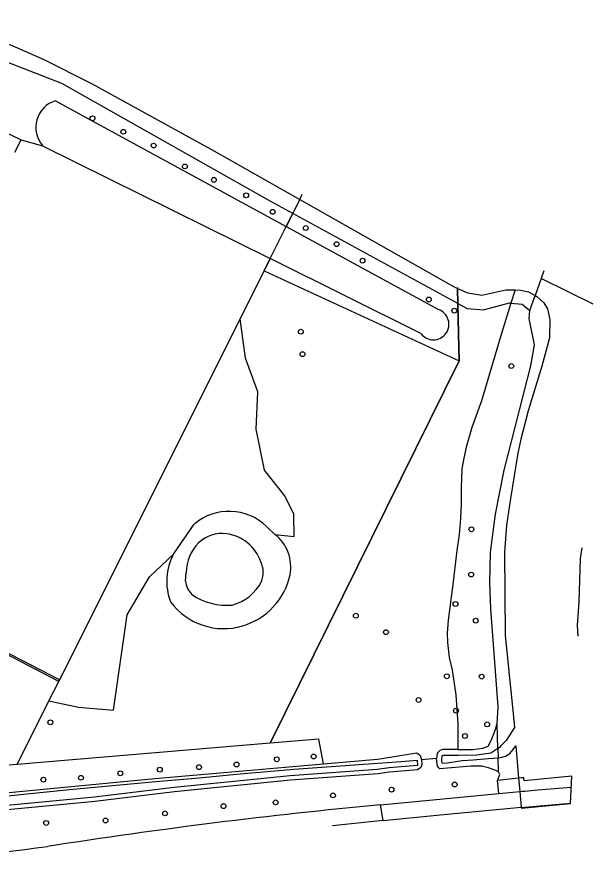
# Model space of a CAD drawing. Extents: x 161848 to 162726, y 385382 to 386521.
# Drawn here: x 162609.3 to 162726.2, y 385392.2 to 385564.2 of the extents above; entities that cross this region are included whole.
import ezdxf

# ---------------------------------------------------------------- set-up
doc = ezdxf.new("R2010")
doc.units = 0
for name, color, linetype in [('IMGEO_Berm_groen', 7, 'Continuous'), ('IMGEO_Boom', 7, 'Continuous'), ('IMGEO_Dek', 7, 'Continuous'), ('IMGEO_Greppel_droge_sloot', 7, 'Continuous'), ('IMGEO_Groenvoorziening', 7, 'Continuous'), ('IMGEO_Hek', 7, 'Continuous'), ('IMGEO_Loofbos', 7, 'Continuous'), ('IMGEO_Meer_plas_ven_vijver', 7, 'Continuous'), ('IMGEO_Oever', 7, 'Continuous'), ('IMGEO_Parkeervlak_gesloten', 7, 'Continuous'), ('IMGEO_Rijbaan_lokaal_gesloten', 7, 'Continuous'), ('IMGEO_Voetpad_open', 7, 'Continuous'), ('IMGEO_Waterloop', 7, 'Continuous')]:
    doc.layers.add(name, color=color, linetype=linetype)

msp = doc.modelspace()

# ---------------------------------------------------------------- linework, layer by layer
at = {"layer": 'IMGEO_Berm_groen'}
for points in [[(162711.05, 385409.79), (162706.8, 385409.36)], [(162707.05, 385406.7), (162706.8, 385409.36)]]:
    msp.add_lwpolyline(points, dxfattribs=at)
at = {"layer": 'IMGEO_Boom'}
for centre in [(162624.6, 385543.68), (162630.86, 385540.94), (162637, 385538.14), (162643.33, 385533.91), (162649.23, 385531.2), (162655.77, 385528.04), (162661.16, 385524.69), (162667.87, 385521.41), (162674.13, 385518.15), (162679.4, 385514.79), (162692.85, 385506.91), (162698, 385504.65), (162666.86, 385500.38), (162667.22, 385495.82), (162709.57, 385493.41), (162701.48, 385460.3), (162701.42, 385451.11), (162698.26, 385445.14), (162678.04, 385442.76), (162702.36, 385441.76), (162684.14, 385439.43), (162696.5, 385430.48), (162703.57, 385430.41), (162690.76, 385425.68), (162698.36, 385423.5), (162616.05, 385421.13), (162704.68, 385420.72), (162700.17, 385418.36), (162669.48, 385414.21), (162653.81, 385412.57), (162661.99, 385413.64), (162630.24, 385410.79), (162638.27, 385411.53), (162646.21, 385412.03), (162614.64, 385409.51), (162622.27, 385409.89), (162685.28, 385407.48), (162698.08, 385408.52), (162673.4, 385406.31), (162651.18, 385404.13), (162661.76, 385404.89), (162639.3, 385402.66), (162615.2, 385400.72), (162627.25, 385401.21)]:
    msp.add_circle(centre, 0.489, dxfattribs=at)
at = {"layer": 'IMGEO_Dek'}
msp.add_lwpolyline([(162721.6, 385404.65), (162721.85, 385410.18), (162712.17, 385409.28), (162712.09, 385409.89), (162711.66, 385409.85), (162711.05, 385409.79), (162711.11, 385409.18), (162711.3, 385407.1), (162711.59, 385403.91), (162711.6, 385403.86), (162711.61, 385403.72)], close=True, dxfattribs=at)
at = {"layer": 'IMGEO_Greppel_droge_sloot'}
msp.add_lwpolyline([(162706.87, 385415.84), (162705.43, 385414.89), (162702.56, 385414.5), (162698.85, 385414.39), (162696.82, 385414.39), (162696.09, 385414.42), (162695.67, 385414.43), (162695.5, 385414.32), (162695.44, 385413.68), (162695.42, 385413.25), (162695.47, 385412.96), (162695.62, 385412.86), (162696.65, 385412.94), (162699.59, 385413.36), (162701.82, 385413.53), (162704.9, 385413.78), (162706.92, 385413.95)], dxfattribs=at)
at = {"layer": 'IMGEO_Groenvoorziening'}
for points in [[(162614.48, 385538.12), (162660.64, 385515.2)], [(162660.64, 385515.2), (162662.23, 385518.37), (162663.89, 385521.71)], [(162709.51, 385506.19), (162711.76, 385505.97), (162713.33, 385504.65)], [(162706.73, 385420.84), (162706.94, 385424.25), (162705.43, 385444.19), (162705.21, 385449.49), (162705.36, 385455.64), (162706.37, 385463.39), (162708.12, 385472.32), (162713.54, 385493.43), (162714.27, 385497.73), (162713.23, 385503.03), (162713.33, 385504.65)], [(162654.53, 385502.99), (162618.55, 385431.05), (162617.88, 385429.73)], [(162641.03, 385455.28), (162645.26, 385461.35)], [(162659.91, 385460.83), (162661.6, 385459.27)], [(162615.76, 385425.49), (162617.74, 385429.45)], [(162698.75, 385415.62), (162701.75, 385415.6), (162703.8, 385415.86), (162704.88, 385416.32), (162705.49, 385417.44), (162706.2, 385419.36), (162706.73, 385420.84)], [(162691.37, 385413.5), (162691.45, 385412.58), (162691.21, 385411.95), (162690.55, 385411.53), (162684.88, 385411), (162682.48, 385410.67), (162664.76, 385409.38), (162641.26, 385407.01), (162625.1, 385405.05), (162598.74, 385402.55), (162573.38, 385400.67), (162572.93, 385400.64), (162561.77, 385400.01), (162551.47, 385399.76), (162537.45, 385399.21), (162534.85, 385399.21), (162531.68, 385403.07), (162542.59, 385402.76), (162554.4, 385403.42)], [(162707, 385411.1), (162706.41, 385411.35), (162704.92, 385411.93), (162703.62, 385412.26), (162701.33, 385412.24), (162695.06, 385411.69), (162694.85, 385411.93), (162694.6, 385412.22), (162694.41, 385413.81)], [(162706.8, 385409.36), (162707.22, 385410.53), (162707, 385411.1)]]:
    msp.add_lwpolyline(points, dxfattribs=at)
msp.add_arc((162652.31, 385453.05), 10.89, 45.6707, 130.3191, dxfattribs=at)
at = {"layer": 'IMGEO_Hek'}
for points in [[(162666.65, 385527.21), (162667.17, 385528.25)], [(162665.24, 385524.39), (162666.65, 385527.21)], [(162663.89, 385521.71), (162665.24, 385524.39)], [(162662.23, 385518.37), (162663.89, 385521.71)], [(162660.64, 385515.2), (162662.23, 385518.37)], [(162659.42, 385512.76), (162660.64, 385515.2)], [(162654.53, 385502.99), (162659.42, 385512.76)], [(162698.68, 385509.38), (162698.69, 385509.15)], [(162698.69, 385509.15), (162698.75, 385506.13)], [(162698.75, 385506.13), (162698.87, 385500), (162698.98, 385494.44)], [(162618.55, 385431.05), (162654.53, 385502.99)], [(162698.98, 385494.44), (162660.66, 385416.93)], [(162617.88, 385429.73), (162618.55, 385431.05)], [(162615.76, 385425.49), (162617.74, 385429.45)], [(162617.74, 385429.45), (162617.88, 385429.73)], [(162609.32, 385412.61), (162615.76, 385425.49)]]:
    msp.add_lwpolyline(points, dxfattribs=at)
at = {"layer": 'IMGEO_Loofbos'}
for points in [[(162665.24, 385524.39), (162660.78, 385526.82), (162618.41, 385550.72), (162604.22, 385556.22), (162592.68, 385559.87)], [(162617.07, 385547.22), (162663.89, 385521.71)], [(162610.16, 385539.32), (162614.48, 385538.12)], [(162665.24, 385524.39), (162663.89, 385521.71)], [(162698.75, 385506.13), (162665.24, 385524.39)], [(162663.89, 385521.71), (162694.8, 385504.87)], [(162660.64, 385515.2), (162659.42, 385512.76)], [(162691.25, 385499.99), (162660.64, 385515.2)], [(162659.42, 385512.76), (162654.53, 385502.99)], [(162659.42, 385512.76), (162698.98, 385494.44)], [(162709.51, 385506.19), (162707.56, 385500), (162703.51, 385486.35), (162701.54, 385480.97), (162700.4, 385476.94), (162699.85, 385474.41), (162699.54, 385472.57), (162699.39, 385468.73), (162699.41, 385465.55), (162699.29, 385462.48), (162699, 385459.25), (162698.51, 385455.96), (162697.64, 385448.57), (162696.75, 385441.88), (162696.59, 385439.2), (162696.64, 385437.31), (162697, 385434.32), (162697.57, 385431.69), (162698.35, 385426.69), (162698.72, 385420.85), (162698.75, 385415.62)], [(162698.75, 385506.13), (162700.62, 385505.11), (162703.91, 385504.8), (162709.18, 385506.22), (162709.51, 385506.19)], [(162698.98, 385494.44), (162698.87, 385500), (162698.75, 385506.13)], [(162661.6, 385459.27), (162665.49, 385458.84), (162665.44, 385463.35), (162663.61, 385467.06), (162659.47, 385472.28), (162657.84, 385480.64), (162658.16, 385488.15), (162655.64, 385495.03), (162654.53, 385502.99)], [(162660.66, 385416.93), (162698.98, 385494.44)], [(162615.76, 385425.49), (162621.77, 385424.19), (162628.84, 385423.62), (162631.65, 385442.91), (162636.18, 385450.67), (162641.03, 385455.28)], [(162609.32, 385412.61), (162615.76, 385425.49)], [(162660.66, 385416.93), (162609.32, 385412.61)], [(162671.44, 385412.69), (162670.49, 385417.75), (162660.66, 385416.93)], [(162671.44, 385412.69), (162682.45, 385413.64), (162685.43, 385414.14), (162690.33, 385414.96), (162691.05, 385414.48), (162691.37, 385413.5)], [(162698.75, 385415.62), (162698.46, 385415.62), (162695.63, 385415.62), (162695, 385415.33), (162694.7, 385415), (162694.5, 385414.78), (162694.41, 385413.81)], [(162554.4, 385403.42), (162594.16, 385405.64), (162637.28, 385409.75), (162671.44, 385412.69)], [(162694.41, 385413.81), (162691.37, 385413.5)], [(162609.32, 385412.61), (162584.4, 385410.52)]]:
    msp.add_lwpolyline(points, dxfattribs=at)
for centre, radius, start, end in [((162618.74, 385541.83), 5.65, 107.2177, 220.9447), ((162693.77, 385501.88), 3.15, 323.3133, 71.0377), ((162693.77, 385501.88), 3.15, 216.9176, 323.2867), ((162656.37, 385452.61), 8.47, 349.3704, 51.8561), ((162651.29, 385449.78), 11.64, 151.8097, 201.1458), ((162651.12, 385454.04), 13.9, 286.4252, 347.5705), ((162651.21, 385453.53), 13.39, 216.4423, 286.6737)]:
    msp.add_arc(centre, radius, start, end, dxfattribs=at)
at = {"layer": 'IMGEO_Meer_plas_ven_vijver'}
msp.add_lwpolyline([(162643.46, 385449.79), (162643.59, 385451.54)], dxfattribs=at)
for centre, radius, start, end in [((162650.86, 385452.68), 6.78, 81.7579, 134.1803), ((162650.64, 385450.87), 8.6, 19.0764, 82.01), ((162652.47, 385451.31), 8.89, 135.4562, 178.486), ((162654.21, 385451.56), 5.03, 338.3284, 24.925), ((162648.06, 385450.33), 4.63, 186.7892, 224.9879), ((162650.62, 385453.89), 9.27, 284.6231, 333.1361), ((162651.86, 385457.44), 12.56, 235.7167, 275.0061)]:
    msp.add_arc(centre, radius, start, end, dxfattribs=at)
at = {"layer": 'IMGEO_Oever'}
for points in [[(162666.65, 385527.21), (162665.24, 385524.39)], [(162698.75, 385506.13), (162698.69, 385509.15)], [(162710.35, 385508.85), (162709.51, 385506.19)], [(162713.33, 385504.65), (162714.41, 385507.7)], [(162706.87, 385415.84), (162706.73, 385420.84)], [(162707, 385411.1), (162706.92, 385413.95)]]:
    msp.add_lwpolyline(points, dxfattribs=at)
at = {"layer": 'IMGEO_Parkeervlak_gesloten'}
for points in [[(162590.35, 385548.85), (162610.16, 385539.32)], [(162608.84, 385536.78), (162610.16, 385539.32)]]:
    msp.add_lwpolyline(points, dxfattribs=at)
at = {"layer": 'IMGEO_Rijbaan_lokaal_gesloten'}
for points in [[(162711.3, 385407.1), (162711.88, 385407.16), (162712.35, 385407.2), (162714.95, 385407.42), (162721.75, 385408.01)], [(162683.02, 385404.41), (162707.05, 385406.7)], [(162707.05, 385406.7), (162711.3, 385407.1)], [(162711.3, 385407.1), (162711.59, 385403.91), (162711.6, 385403.86)], [(162683.58, 385401.18), (162683.57, 385401.22), (162683.02, 385404.41)], [(162711.6, 385403.86), (162721.6, 385404.74)], [(162711.6, 385403.86), (162695.14, 385402.31), (162683.58, 385401.18)]]:
    msp.add_lwpolyline(points, dxfattribs=at)
for centre, radius, start, end in [((162790.92, 384260.88), 1148.6, 95.39001, 97.0758), ((162809.78, 384142.84), 1268.08, 97.26456, 98.81526), ((162801.26, 384169.62), 1237.18, 95.45819, 95.93611), ((162538.62, 385966.9), 576.1, 273.98093, 277.66384)]:
    msp.add_arc(centre, radius, start, end, dxfattribs=at)
at = {"layer": 'IMGEO_Voetpad_open'}
for points in [[(162617.74, 385429.45), (162594.09, 385441.7), (162593.85, 385441.08), (162592.32, 385441.84), (162592.63, 385442.41), (162567.31, 385455.75)], [(162617.88, 385429.73), (162594.2, 385442.02), (162594.32, 385442.24), (162592.93, 385442.94), (162592.78, 385442.68), (162567.42, 385455.97)], [(162617.88, 385429.73), (162617.74, 385429.45)]]:
    msp.add_lwpolyline(points, dxfattribs=at)
at = {"layer": 'IMGEO_Waterloop'}
for points in [[(162589.14, 385564.23), (162595.72, 385562.39), (162602.09, 385560.66), (162607.98, 385558.55), (162614.61, 385555.66), (162624.42, 385550.74), (162648.73, 385537.37), (162666.65, 385527.21)], [(162666.65, 385527.21), (162697.83, 385509.52), (162698.69, 385509.15)], [(162716.18, 385512.72), (162715.64, 385511.19)], [(162715.64, 385511.19), (162714.41, 385507.7)], [(162726.16, 385505.94), (162715.64, 385511.19)], [(162698.69, 385509.15), (162700.73, 385508.28), (162703.61, 385507.78), (162708.48, 385508.89), (162710.35, 385508.85)], [(162714.41, 385507.7), (162714.76, 385507.5), (162716.19, 385506.24), (162716.91, 385505.03), (162717.38, 385502.86), (162717.33, 385499.15), (162715.76, 385493.41), (162713, 385484.32), (162711.52, 385478.58), (162710.91, 385475.73), (162709.4, 385466.55), (162708.57, 385461.16), (162708.18, 385455.67), (162708.35, 385438.72), (162710.08, 385421.58), (162710.2, 385420.08), (162708.54, 385417.46), (162707.54, 385416.43), (162707.15, 385416.03), (162706.87, 385415.84)], [(162710.35, 385508.85), (162711.43, 385508.83), (162713.07, 385508.45), (162714.41, 385507.7)], [(162723.13, 385438.61), (162723, 385440.82), (162723.32, 385445.54), (162723.64, 385454.38), (162723.93, 385456.51)], [(162706.92, 385413.95), (162707.34, 385413.99), (162707.72, 385414.08), (162708.43, 385414.26), (162709.31, 385414.79), (162709.96, 385415.6), (162710.51, 385416.34), (162711.05, 385409.79)], [(162706.87, 385415.84), (162706.92, 385413.95)], [(162588.91, 385404.29), (162611.27, 385406.61), (162619.91, 385407.5), (162637.45, 385409.1), (162646.21, 385409.9), (162653.83, 385410.59), (162665.45, 385411.6), (162687.26, 385413.22), (162690.46, 385413.48), (162690.53, 385412.41), (162684.78, 385411.88), (162682.39, 385411.55), (162664.68, 385410.26), (162641.16, 385407.89), (162625, 385405.93), (162598.67, 385403.43)], [(162711.05, 385409.79), (162711.11, 385409.18), (162711.3, 385407.1)], [(162711.6, 385403.86), (162711.61, 385403.72)]]:
    msp.add_lwpolyline(points, dxfattribs=at)

doc.saveas('drawing.dxf')
